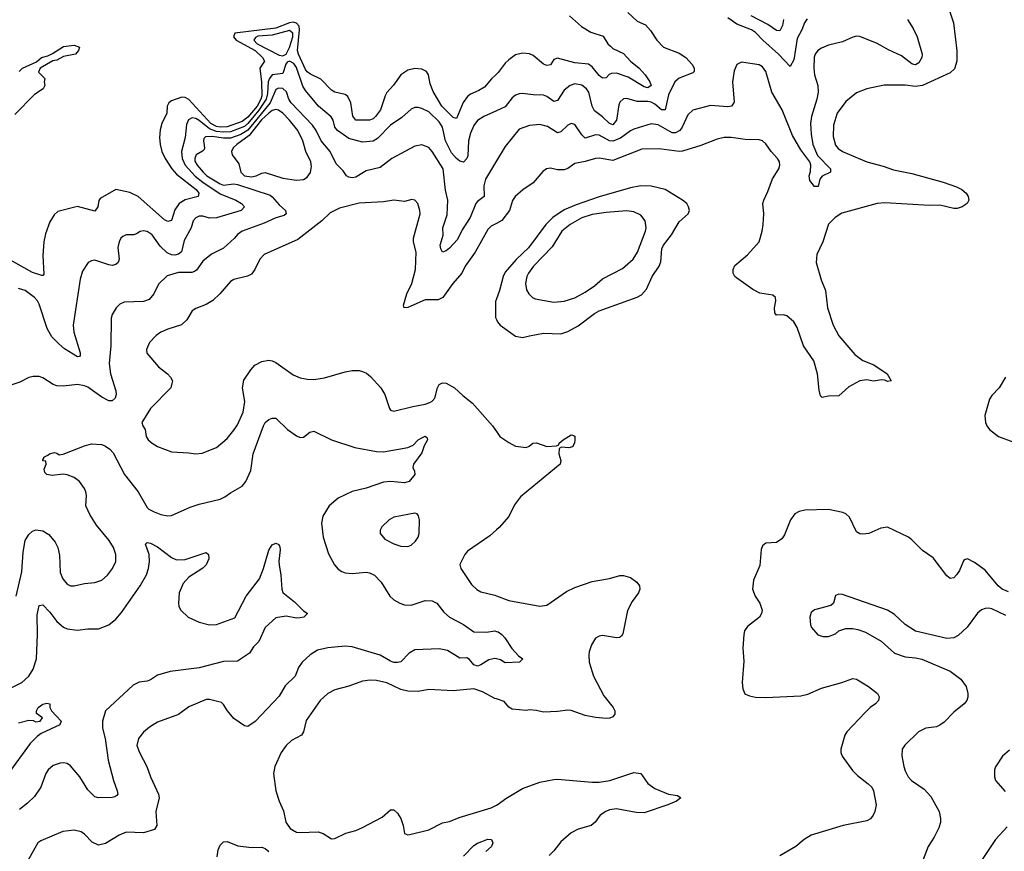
# Model space of a CAD drawing. Header units: inches. Extents: x 1682530 to 1839546, y 640742 to 791647.
# Tile 856 of 923: x 1817257 to 1822921, y 742041 to 746828. Entities that reach past the tile are written whole.
import ezdxf

# ---------------------------------------------------------------- set-up
doc = ezdxf.new("R2010")
doc.units = ezdxf.units.IN
doc.header["$MEASUREMENT"] = 0
doc.layers.add('B8714', color=7, linetype='Continuous')
doc.layers.add('B8724', color=7, linetype='Continuous')

msp = doc.modelspace()

# ---------------------------------------------------------------- linework, layer by layer
at = {"layer": 'B8714', "color": 5}
for points, elevation in [([(1820000, 746514.5), (1819971.4, 746488.6), (1819930, 746440.3), (1819899.2, 746420.8), (1819850, 746399.1), (1819833.6, 746386.4), (1819808.4, 746351.6), (1819770, 746259.1), (1819750, 746264.4), (1819685.4, 746330), (1819634.8, 746414.8), (1819618.6, 746458.6), (1819609.2, 746510), (1819598, 746530), (1819570, 746543.2), (1819530, 746547.6), (1819490, 746537), (1819449.5, 746510), (1819408.2, 746451.8), (1819370, 746409.7), (1819359.4, 746390), (1819333, 746310), (1819304.7, 746270), (1819290, 746257.6), (1819270, 746250.4), (1819190, 746248.9), (1819172.7, 746272.7), (1819163, 746350), (1819145.6, 746385.6), (1819130, 746397.1), (1819070, 746411.1), (1819050, 746422), (1818990, 746486.5), (1818930, 746515.2), (1818910, 746527.9), (1818900.8, 746540.8), (1818860.7, 746630), (1818855.8, 746650), (1818867.5, 746770), (1818865.5, 746790), (1818850, 746809), (1818830, 746813.4), (1818810, 746810.9), (1818730, 746780), (1818494, 746750), (1818488, 746730), (1818502.7, 746710), (1818612.6, 746650), (1818654.3, 746610), (1818665.3, 746590), (1818638.3, 746550), (1818648.4, 746468.4), (1818649.4, 746390), (1818644.7, 746370), (1818622.4, 746330), (1818570, 746267.2), (1818537.7, 746242.3), (1818450, 746212), (1818410, 746209.4), (1818390, 746213.2), (1818357.6, 746230), (1818230, 746369.2), (1818210, 746380.5), (1818190, 746382.4), (1818130, 746360.3), (1818114.6, 746350), (1818106.2, 746330), (1818103.8, 746290), (1818075.2, 746230), (1818065.6, 746194.4), (1818061.5, 746150), (1818064.8, 746110), (1818075.5, 746070), (1818094.8, 746030), (1818132.1, 745970), (1818159.6, 745939.6), (1818272.4, 745850), (1818287.2, 745830), (1818284.6, 745810), (1818210, 745790.4), (1818174.3, 745770), (1818150, 745733.5), (1818130, 745672.6), (1818110, 745665.9), (1818090, 745676.1), (1817939.2, 745810), (1817890, 745832.7), (1817810, 745851.2), (1817720.8, 745799.2), (1817711.8, 745788.2), (1817707, 745750), (1817690, 745726.6), (1817590, 745753.5), (1817476.3, 745723.7), (1817454.7, 745705.3), (1817430, 745663.7), (1817405.2, 745594.8), (1817396.8, 745550), (1817391.3, 745470), (1817396.6, 745363.4), (1817390, 745356.3), (1817383.7, 745356.3), (1817330, 745373.1), (1817170, 745463.7)], 620), ([(1817253.6, 746530), (1817273.3, 746550), (1817354.2, 746585.8), (1817382.4, 746610), (1817419.6, 746620.4), (1817446.2, 746633.9), (1817510, 746674), (1817570, 746682), (1817601, 746670), (1817594.8, 746650), (1817578.8, 746630), (1817510, 746616), (1817470, 746595.6), (1817448.4, 746591.6), (1817374.8, 746550), (1817366, 746526), (1817402, 746490), (1817398, 746470), (1817402, 746450), (1817392, 746430), (1817342.8, 746397.2), (1817230, 746282)], 580), ([(1820000, 746303.6), (1819926.4, 746270), (1819890, 746247.1), (1819870, 746218.9), (1819850, 746175.1), (1819839.4, 746130), (1819834.8, 746045.2), (1819830, 746029.6), (1819810, 746008.6), (1819790, 746013.7), (1819770, 746028.6), (1819741.7, 746061.7), (1819706.6, 746130), (1819688.8, 746208.8), (1819670, 746239.9), (1819610, 746298.3), (1819570, 746317.7), (1819550, 746322.4), (1819530, 746322.7), (1819510, 746313.5), (1819455.5, 746264.5), (1819390, 746220.7), (1819316, 746144), (1819291.1, 746128.9), (1819230, 746124.1), (1819150, 746143.8), (1819084.8, 746190), (1819070.5, 746210), (1819059.5, 746250), (1819048.9, 746268.9), (1818976.5, 746330), (1818901.1, 746421.1), (1818886.4, 746446.4), (1818850, 746553.6), (1818835, 746575), (1818810, 746589.4), (1818796.3, 746583.7), (1818787.9, 746572.1), (1818770, 746519.1), (1818710, 746511), (1818693.3, 746490), (1818686.9, 746470), (1818683.1, 746403.1), (1818674.3, 746370), (1818632.4, 746307.6), (1818570, 746230.2), (1818550, 746212.4), (1818470, 746183.3), (1818430, 746180), (1818390, 746184.6), (1818350, 746200.4), (1818290, 746247.1), (1818270, 746259.4), (1818250, 746264), (1818228.4, 746251.6), (1818216, 746224), (1818208.2, 746150), (1818188.2, 746070), (1818191.7, 746030), (1818209, 745990), (1818267.5, 745927.5), (1818310, 745892), (1818410, 745826.2), (1818500.2, 745790), (1818533.6, 745770), (1818550.3, 745750), (1818530.3, 745730), (1818390, 745687.5), (1818350, 745685.6), (1818310, 745697.7), (1818290, 745698), (1818270, 745688.5), (1818255.2, 745670), (1818243.5, 745630), (1818203.2, 745556.8), (1818188.5, 745491.5), (1818170, 745479), (1818150, 745473.6), (1818130, 745475), (1818105.6, 745485.6), (1818065.3, 745525.3), (1818019.7, 745590), (1817990, 745608.7), (1817967.1, 745612.9), (1817950.3, 745609.8), (1817930, 745594.7), (1817911.1, 745588.9), (1817869.4, 745590.6), (1817850, 745581.1), (1817839.6, 745570), (1817829.2, 745550), (1817822.5, 745517.5), (1817830.2, 745449.8), (1817823.1, 745430), (1817810, 745419.7), (1817790, 745414.2), (1817770, 745416.4), (1817690, 745443.7), (1817670, 745440.9), (1817650.4, 745429.6), (1817619.2, 745380.8), (1817605, 745335.1), (1817565.7, 745070), (1817568.3, 745030), (1817604.4, 744910), (1817605.2, 744894.8), (1817601, 744890), (1817590, 744887.6), (1817514.2, 744934.2), (1817481.5, 744961.5), (1817442.8, 745002.8), (1817415.5, 745050), (1817368.7, 745190), (1817359.3, 745210), (1817341.7, 745230), (1817289.3, 745270), (1817250, 745280.4)], 640), ([(1820000, 746014.9), (1819936.9, 745910), (1819927.6, 745872.4), (1819928.9, 745810), (1819890, 745781.8), (1819880.6, 745770), (1819847.6, 745690), (1819802.3, 745617.7), (1819776.5, 745563.5), (1819730, 745513.7), (1819710, 745496.9), (1819690, 745489.4), (1819679.7, 745510), (1819676.4, 745530), (1819692.3, 745587.7), (1819692, 745630), (1819715.9, 745704.1), (1819720.2, 745790), (1819706.9, 745846.9), (1819692.5, 745970), (1819630, 746069.7), (1819610, 746092.4), (1819570, 746108.2), (1819530, 746100.5), (1819397, 746030), (1819330, 745978.2), (1819250, 745957.8), (1819190, 745920.9), (1819170, 745917.3), (1819150, 745921.3), (1819137, 745930), (1819117.6, 745957.6), (1819077.6, 745997.6), (1819043.4, 746070), (1818991.7, 746130), (1818963.2, 746190), (1818941.4, 746221.4), (1818818.5, 746350), (1818805.4, 746370), (1818792.6, 746412.6), (1818771.2, 746431.2), (1818745.1, 746434.9), (1818730, 746425.9), (1818698.6, 746350), (1818570, 746192), (1818530, 746167.1), (1818470, 746146.7), (1818430, 746147.1), (1818363.8, 746156.2), (1818325.5, 746154.5), (1818316.6, 746143.4), (1818314.7, 746130), (1818321.1, 746090), (1818318.2, 746081.8), (1818309.1, 746070.9), (1818273, 746050), (1818264.9, 746030), (1818265.5, 746014.5), (1818277.3, 745990), (1818312.1, 745950), (1818334.1, 745930), (1818410, 745882.9), (1818430, 745876.2), (1818490, 745883.3), (1818510, 745880.1), (1818697.2, 745817.2), (1818710, 745809.3), (1818750, 745762.3), (1818785.3, 745730), (1818790.3, 745710), (1818778.5, 745701.5), (1818730, 745687.5), (1818663.9, 745656.1), (1818537.3, 745610), (1818510, 745591.6), (1818492.7, 745570), (1818430, 745513.7), (1818361, 745479), (1818310, 745437.7), (1818273.5, 745386.5), (1818262, 745378), (1818247.6, 745372.4), (1818170, 745372.8), (1818106.4, 745353.6), (1818055.1, 745304.9), (1818029.2, 745250), (1818002.3, 745217.7), (1817970, 745206.2), (1817857.4, 745202.6), (1817833.4, 745190), (1817812.7, 745170), (1817789.1, 745130.9), (1817784.2, 745110), (1817780.7, 744950), (1817771.5, 744850), (1817779.2, 744790), (1817811, 744691), (1817812.1, 744670), (1817806.3, 744650), (1817790, 744634.8), (1817770, 744633.6), (1817730, 744655.2), (1817650, 744713.3), (1817630, 744721.6), (1817590, 744728.6), (1817510, 744718.7), (1817470, 744721.6), (1817450, 744727.8), (1817390, 744767.6), (1817370, 744774), (1817335.3, 744775.3), (1817310, 744769.6), (1817257.8, 744742.2), (1817190, 744718.3)], 660), ([(1820000, 745655.9), (1819970, 745638.9), (1819950, 745619.8), (1819877.5, 745490), (1819819.8, 745410), (1819799.6, 745370), (1819749, 745310), (1819691, 745229), (1819665.2, 745214.8), (1819590, 745215.9), (1819490, 745171.1), (1819469, 745169), (1819465.9, 745185.9), (1819484.9, 745250), (1819513.8, 745310), (1819533.8, 745390), (1819538.7, 745490), (1819522.4, 745550), (1819523.2, 745570), (1819560.3, 745710), (1819559.7, 745730), (1819547.3, 745770), (1819530, 745789.5), (1819512.3, 745792.3), (1819470, 745782.4), (1819410, 745789.8), (1819350, 745779.1), (1819210, 745771.2), (1819096, 745744), (1819043.9, 745716.1), (1818994.3, 745670), (1818856.4, 745563.6), (1818664.2, 745475.8), (1818638.5, 745450), (1818609.2, 745390), (1818590, 745363.5), (1818568.3, 745351.7), (1818490, 745332.5), (1818470, 745321.5), (1818409.4, 745250.6), (1818367.5, 745212.5), (1818330, 745188.4), (1818270, 745165.4), (1818250, 745151.5), (1818219.1, 745100.9), (1818188.5, 745071.5), (1818110, 745046), (1818070, 745028.8), (1818042.3, 745010), (1818003.2, 744970), (1817986.9, 744930), (1817989.1, 744909.1), (1818054.9, 744830), (1818107, 744790), (1818124.4, 744770), (1818135.5, 744750), (1818133.2, 744733.2), (1818126.4, 744710), (1818010.2, 744590), (1817960.5, 744510), (1817966, 744490), (1817979.5, 744470), (1817985.7, 744430), (1817997.1, 744410), (1818019.1, 744390), (1818050, 744372.2), (1818130, 744340.3), (1818230, 744335.3), (1818270, 744328.7), (1818307.7, 744332.3), (1818390, 744364.9), (1818450, 744417.6), (1818490, 744464.9), (1818510, 744496.4), (1818542.4, 744570), (1818551.5, 744630), (1818539.4, 744710), (1818546.4, 744753.6), (1818586.9, 744813.1), (1818610, 744839.1), (1818650, 744861.5), (1818690, 744869.2), (1818710, 744865.2), (1818730, 744854.9), (1818830, 744784.6), (1818870, 744767.6), (1818910, 744759), (1818950, 744757.4), (1819010, 744766), (1819130, 744801.5), (1819170, 744809.1), (1819210, 744809.1), (1819230, 744804), (1819252.8, 744792.8), (1819274.7, 744774.7), (1819335.3, 744710), (1819357, 744670), (1819384, 744590), (1819390, 744581), (1819410, 744574), (1819518.2, 744601.8), (1819590, 744614.3), (1819616.1, 744623.9), (1819630, 744632.1), (1819645, 744650), (1819660.2, 744710), (1819670, 744728.8), (1819690, 744738.9), (1819710, 744736.6), (1819758.9, 744710), (1819805.4, 744665.4), (1819861.8, 744621.8), (1819977.6, 744490), (1820000, 744457.1)], 680), ([(1820000, 745221.2), (1819994.3, 745205.7), (1819994.5, 745114.5), (1820000, 745101.6)], 720), ([(1817237.6, 743510), (1817269.8, 743650), (1817276.8, 743763.2), (1817289.7, 743830), (1817310, 743865.5), (1817330, 743884.4), (1817350, 743892.2), (1817390, 743886.7), (1817424.5, 743864.5), (1817461.1, 743821.1), (1817476.1, 743790), (1817486.5, 743746.5), (1817490, 743646.8), (1817506.3, 743610), (1817530, 743579.5), (1817550, 743570.3), (1817570, 743569.1), (1817630, 743582.3), (1817690, 743588.9), (1817730, 743602.6), (1817762, 743630), (1817791.1, 743670), (1817809.7, 743710), (1817811, 743750), (1817796.8, 743790), (1817772, 743830), (1817699.6, 743919.6), (1817660.5, 743980.5), (1817638.5, 744030), (1817641.1, 744090), (1817637.7, 744110), (1817629.7, 744130), (1817600.4, 744170), (1817570, 744193.3), (1817530, 744208.3), (1817507.3, 744212.7), (1817443.7, 744203.7), (1817414, 744210), (1817402.6, 744222.6), (1817398.6, 744241.4), (1817408.7, 744270), (1817407.3, 744287.3), (1817390, 744288.7), (1817390, 744294), (1817396.4, 744303.6), (1817395.3, 744310), (1817419.3, 744320.7), (1817428.7, 744330), (1817456.9, 744336.9), (1817470, 744334), (1817483.6, 744323.6), (1817507.1, 744327.1), (1817630, 744376.2), (1817670, 744386.2), (1817730, 744383.6), (1817750, 744373.4), (1817775.3, 744355.3), (1817794.3, 744334.3), (1817860.7, 744210), (1817939.6, 744110), (1817990, 744020.4), (1818000.4, 744010), (1818030, 743995.2), (1818070, 743980.3), (1818110, 743972.2), (1818130, 743974.4), (1818238.2, 744021.8), (1818290, 744039.6), (1818410.7, 744069.3), (1818438.2, 744081.9), (1818470, 744105.2), (1818537, 744143), (1818558.7, 744170), (1818587.1, 744232.8), (1818601, 744330), (1818659, 744490), (1818670, 744510.2), (1818690, 744526.5), (1818710, 744534), (1818730, 744534.9), (1818797.1, 744470), (1818850, 744432), (1818870, 744424.2), (1818890, 744424.9), (1818926.5, 744453.5), (1818950, 744459.6), (1819050.4, 744410), (1819185.1, 744365.1), (1819310, 744341.8), (1819350, 744341.3), (1819490, 744365.2), (1819520.3, 744379.7), (1819550, 744410.2), (1819570, 744422), (1819590.2, 744430.2), (1819600.7, 744420.7), (1819603.8, 744410), (1819584.3, 744375.7), (1819570, 744335.1), (1819523.1, 744270), (1819518.4, 744250), (1819528, 744230), (1819530.4, 744210), (1819498, 744170), (1819470, 744162.5), (1819390, 744169.1), (1819350, 744166.3), (1819250, 744132.6), (1819170, 744113.4), (1819090, 744075), (1819037.2, 744030), (1819000.2, 743970), (1818993.5, 743930), (1819002.6, 743850), (1819033.4, 743753.4), (1819067.2, 743690), (1819090, 743665.3), (1819111.2, 743651.2), (1819130, 743644.4), (1819170, 743640.7), (1819250, 743647.8), (1819270, 743643.8), (1819298.3, 743630), (1819336.1, 743590), (1819386, 743510), (1819409.1, 743489.1), (1819444, 743470), (1819470, 743460.9), (1819510, 743458.3), (1819590, 743484.6), (1819630, 743483.7), (1819655.8, 743470), (1819697.9, 743417.9), (1819728.7, 743388.7), (1819810, 743347.9), (1819870, 743305.5), (1819942.8, 743302.8), (1819990, 743310.3), (1820000, 743307.6)], 660), ([(1820000, 743891.1), (1819961.9, 743858.1), (1819832.4, 743770), (1819817.1, 743750), (1819788.3, 743691.7), (1819795.5, 743670), (1819856.5, 743576.5), (1819887.5, 743547.5), (1819910, 743534.6), (1819990, 743516.1), (1820000, 743512.3)], 680), ([(1817190, 742973.8), (1817270, 743014), (1817310, 743048.9), (1817335.3, 743090), (1817354.8, 743150), (1817359.5, 743290), (1817357.6, 743402.4), (1817370, 743456.4), (1817390, 743460.3), (1817430, 743417.4), (1817470, 743363.7), (1817510, 743331.8), (1817530, 743322.3), (1817590, 743314.3), (1817650, 743321.7), (1817710, 743322.4), (1817770, 743345.8), (1817810, 743378.5), (1817843.3, 743416.7), (1817949.8, 743570), (1817986.3, 743633.7), (1817998.8, 743670), (1818004.8, 743710), (1818001.4, 743750), (1817981.6, 743810), (1817990, 743818.4), (1818010, 743815.8), (1818050, 743794.2), (1818130, 743731.7), (1818159, 743719), (1818210, 743720.3), (1818330, 743762), (1818344, 743750), (1818344.9, 743724.9), (1818330, 743689.6), (1818310, 743671.6), (1818230, 743618.5), (1818197.3, 743582.7), (1818174.4, 743530), (1818170.2, 743470.2), (1818173.1, 743450), (1818183.7, 743430), (1818226.4, 743390), (1818290, 743359.7), (1818350, 743345.2), (1818390, 743347.5), (1818494.2, 743385.8), (1818560.2, 743510), (1818636.8, 743610), (1818659.7, 743670), (1818690, 743774.8), (1818710, 743806), (1818730, 743814.8), (1818747.1, 743807.1), (1818754.6, 743794.6), (1818756.4, 743776.4), (1818748.6, 743711.4), (1818750.3, 743690), (1818760.3, 743630), (1818765.7, 743550), (1818771.7, 743531.7), (1818838.3, 743478.3), (1818890, 743424.7), (1818910, 743411.3), (1818910, 743408), (1818892, 743390), (1818870, 743384.7), (1818850, 743384.4), (1818790, 743395.8), (1818730, 743386.3), (1818670.2, 743329.8), (1818632.8, 743250), (1818602.2, 743217.8), (1818578.6, 743181.4), (1818510, 743136.4), (1818430, 743133.6), (1818290, 743097.7), (1818123.4, 743076.6), (1818050, 743055.6), (1818010, 743028.2), (1817990, 743020.5), (1817944.9, 743015.1), (1817910, 742997.6), (1817750.3, 742850), (1817732.9, 742790), (1817733.4, 742750), (1817748.2, 742690), (1817766.7, 742566.7), (1817796.2, 742450), (1817817.8, 742390), (1817821.3, 742370), (1817816.5, 742363.5), (1817805.3, 742354.8), (1817789.1, 742350.9), (1817710, 742349.7), (1817690, 742355.4), (1817650, 742394.7), (1817603.1, 742470), (1817550, 742533.3), (1817530, 742546.3), (1817510, 742551.2), (1817490, 742549.7), (1817450, 742535.8), (1817420.4, 742510), (1817406.7, 742490), (1817379.5, 742410), (1817342.2, 742357.8), (1817302, 742318), (1817257.1, 742282.9)], 640), ([(1820000, 743149.1), (1819990, 743151.8), (1819956.5, 743143.5), (1819910, 743114.7), (1819890, 743107.3), (1819870, 743115.8), (1819844.7, 743144.7), (1819830, 743154.3), (1819790, 743153.1), (1819717.8, 743197.8), (1819670, 743207.8), (1819530, 743200.4), (1819498, 743182), (1819450, 743132.8), (1819430, 743127.4), (1819410, 743128.5), (1819390, 743135.9), (1819330, 743171.4), (1819170, 743219.2), (1819130, 743221.5), (1819030, 743212.3), (1818970, 743199.7), (1818927.4, 743172.6), (1818882.4, 743130), (1818860.7, 743099.3), (1818842, 743050), (1818785.2, 742994.8), (1818750, 742935.1), (1818612.1, 742788), (1818570, 742759.6), (1818550, 742763.6), (1818490, 742805.1), (1818453.1, 742850), (1818430, 742887.3), (1818417.6, 742897.6), (1818350, 742915.8), (1818330, 742915.4), (1818230, 742872.6), (1818170, 742828.4), (1818050, 742784.4), (1818003.4, 742756.6), (1817970, 742727.8), (1817940.9, 742690), (1817931.5, 742650), (1817946.5, 742610), (1817989.2, 742530), (1818009.3, 742469.3), (1818056, 742370), (1818059.6, 742350), (1818039.7, 742270), (1818045.5, 742190), (1818032.6, 742167.4), (1817970, 742147.9), (1817869.2, 742150.8), (1817830, 742135.4), (1817750, 742087.3), (1817710, 742077.4), (1817673.9, 742093.9), (1817630, 742139.7), (1817610, 742154), (1817570, 742164), (1817505.1, 742154.9), (1817378.2, 742101.8), (1817361.3, 742090), (1817283.7, 741950)], 660), ([(1820000, 742918.5), (1819990, 742922), (1819918.8, 742958.8), (1819870, 742976.3), (1819750, 742964.8), (1819610, 742973.6), (1819550, 742961.5), (1819490, 742963.1), (1819450, 742972.5), (1819370, 743011.3), (1819310, 743025.5), (1819273, 743027), (1819230, 743020.8), (1819150, 742991.9), (1819070, 742970.9), (1819030, 742949.8), (1818986.3, 742910), (1818905.3, 742794.7), (1818889, 742730), (1818878, 742710), (1818821.1, 742678.9), (1818790, 742649.7), (1818760.8, 742610), (1818724, 742530), (1818716.9, 742490), (1818730.2, 742390.2), (1818750, 742331), (1818775.4, 742275.4), (1818788.8, 742210), (1818813.7, 742173.7), (1818850, 742152), (1818870, 742148.9), (1818974.5, 742154.5), (1819003.6, 742143.6), (1819050, 742113), (1819070, 742114.4), (1819134, 742146), (1819190, 742161.2), (1819230, 742178.6), (1819342.3, 742237.7), (1819390, 742279.5), (1819410, 742280.3), (1819430, 742261.3), (1819449, 742230), (1819462.6, 742190), (1819470, 742144.7), (1819490, 742136.3), (1819510, 742139.3), (1819610, 742164.9), (1819690, 742205.3), (1819730, 742213.4), (1819784.5, 742235.5), (1819970, 742292.5), (1820000, 742307.4)], 680), ([(1817250, 742781.3), (1817310, 742797.3), (1817335.3, 742795.3), (1817350, 742786.8), (1817375.3, 742790), (1817388, 742810), (1817354.6, 742834.6), (1817353.2, 742850), (1817362.9, 742870), (1817390, 742887.7), (1817413.7, 742893.7), (1817430, 742891.3), (1817430.8, 742870), (1817441, 742850), (1817496, 742790), (1817487.3, 742770), (1817380.5, 742719.5), (1817357, 742703), (1817318.3, 742661.7), (1817190, 742484.8)], 620), ([(1818392.4, 742010), (1818398.9, 742050), (1818410, 742077.3), (1818430, 742095.5), (1818450, 742098), (1818512.4, 742072.4), (1818590, 742063.1), (1818650, 742065.4), (1818670, 742056.9), (1818690, 742040.2)], 660), ([(1819810, 742014), (1819870, 742074.4), (1819890, 742088), (1819950, 742110.6), (1819971.3, 742110), (1819978.8, 742090), (1819970.7, 742070), (1819939.3, 742040.7)], 660)]:
    msp.add_lwpolyline(points, dxfattribs=dict(at, elevation=elevation))
for points, elevation in [([(1818810, 746766.7), (1818710, 746739.5), (1818627.2, 746732.8), (1818613.8, 746726.2), (1818603.2, 746710), (1818622.6, 746690), (1818750, 746624.1), (1818770, 746619.9), (1818790, 746628.9), (1818810, 746667.1), (1818829, 746730), (1818828.7, 746750)], 640), ([(1818730, 746311.3), (1818710, 746304.7), (1818690, 746290.4), (1818649.1, 746250.9), (1818578.1, 746161.9), (1818506.9, 746110), (1818485.5, 746090), (1818475.5, 746070), (1818479.2, 746050), (1818517.5, 745997.5), (1818530.1, 745950), (1818550, 745929.4), (1818590, 745923.3), (1818617.2, 745930), (1818650, 745945.4), (1818670, 745948.3), (1818770, 745915), (1818850, 745903.5), (1818890, 745909), (1818910, 745921.1), (1818930.5, 745949.5), (1818936.2, 745983.8), (1818932.5, 746010), (1818903.2, 746070), (1818885.5, 746130), (1818857.1, 746190), (1818808.9, 746250), (1818770, 746289.4), (1818746.5, 746306.5)], 680), ([(1819530, 743987), (1819410, 743965.6), (1819382, 743950), (1819340.7, 743910), (1819330.7, 743890), (1819330.8, 743870), (1819358, 743838), (1819410, 743810.5), (1819450, 743798.4), (1819490, 743795.5), (1819510, 743803), (1819533.7, 743826.3), (1819549.7, 743850.3), (1819555.4, 743870), (1819556.9, 743950), (1819551.7, 743971.7), (1819543.2, 743983.2)], 680)]:
    msp.add_lwpolyline(points, close=True, dxfattribs=dict(at, elevation=elevation))
at = {"layer": 'B8724', "color": 5}
for points, elevation in [([(1822602.6, 746890), (1822628.4, 746810), (1822648.3, 746648.3), (1822648.3, 746590), (1822634.6, 746545.4), (1822610, 746522.4), (1822450, 746449.1), (1822410, 746444.5), (1822350, 746451.9), (1822230, 746450.8), (1822130, 746430.7), (1822070, 746407.6), (1822010, 746356.4), (1821960.2, 746290), (1821939.2, 746220.8), (1821936.3, 746156.3), (1821950, 746106.5), (1821966.1, 746086.1), (1821990, 746070.2), (1822130.7, 746010), (1822225.1, 745985.1), (1822283.3, 745963.4), (1822390, 745942.9), (1822570, 745893.4), (1822645.9, 745865.9), (1822677.3, 745850), (1822700.7, 745830), (1822713.4, 745810), (1822716.3, 745790), (1822707.3, 745770), (1822679.1, 745750), (1822650, 745741.4), (1822630, 745741.4), (1822550, 745760.2), (1822490, 745758.1), (1822233.8, 745773.8), (1822190, 745769.9), (1821986.4, 745713.6), (1821947.2, 745690), (1821908.8, 745651.2), (1821876.5, 745550), (1821843.3, 745476.6), (1821838.6, 745430), (1821867.1, 745330), (1821891.6, 745270), (1821904.8, 745170), (1821936.3, 745070), (1821968.8, 745008.8), (1822061.3, 744901.3), (1822106.8, 744866.8), (1822170, 744842.2), (1822246.4, 744790), (1822270.2, 744750), (1822250, 744745.6), (1822233.3, 744753.3), (1822214.5, 744754.5), (1822167.9, 744747.9), (1822130, 744755.1), (1822090, 744749.2), (1822025.8, 744714.2), (1821970, 744662.7), (1821910, 744662), (1821872.9, 744652.9), (1821863.3, 744663.3), (1821855.4, 744695.4), (1821846.4, 744790), (1821824.7, 744864.7), (1821765.3, 744950), (1821730, 745056.9), (1821710.7, 745090), (1821670, 745123.2), (1821650, 745129.8), (1821610, 745128.2), (1821600.8, 745140.8), (1821598.8, 745170), (1821607.1, 745210), (1821604.2, 745230), (1821590, 745242), (1821514.8, 745254.8), (1821474.9, 745274.9), (1821381.4, 745341.4), (1821371.6, 745350), (1821361.3, 745370), (1821361.3, 745390), (1821370, 745412.4), (1821444.6, 745475.4), (1821510, 745550.4), (1821528.2, 745610), (1821533.8, 745650), (1821536.8, 745710), (1821532.7, 745770), (1821536.8, 745790), (1821561.4, 745838.6), (1821587.8, 745912.2), (1821623.8, 745970), (1821629.8, 745990), (1821627.4, 746010), (1821616.4, 746030), (1821579.1, 746070), (1821550, 746114.5), (1821530, 746131.6), (1821510, 746136.3), (1821430, 746138.7), (1821350, 746150.8), (1821310, 746149.8), (1821270, 746141.1), (1821175.5, 746104.5), (1821070, 746071.3), (1821050, 746069.9), (1820934.8, 746085.2), (1820836.9, 746083.1), (1820670, 746018.5), (1820590, 746031.2), (1820570, 746029.9), (1820510, 746011.2), (1820450, 746000.3), (1820410, 745970.8), (1820390, 745963.9), (1820350, 745963.9), (1820310, 745973.6), (1820288.2, 745970), (1820266.4, 745953.6), (1820211.5, 745890), (1820151.7, 745848.3), (1820106.9, 745810), (1820092.2, 745787.8), (1820074, 745730), (1820030, 745672.8), (1820000, 745655.9)], 680), ([(1820754.9, 746870), (1820810, 746820.3), (1820857.6, 746797.6), (1820886.1, 746766.1), (1820922, 746710), (1820960.4, 746670), (1821050, 746635.8), (1821090, 746610.2), (1821126.3, 746570), (1821136.1, 746550), (1821137, 746530), (1821130, 746522.4), (1821050, 746492.3), (1821025.8, 746470), (1820990, 746395.4), (1820970, 746309.8), (1820950, 746309.9), (1820910, 746342.7), (1820890, 746352.8), (1820870, 746357.4), (1820810, 746357.7), (1820750, 746374.6), (1820730, 746372.7), (1820710, 746353.5), (1820702.8, 746337.2), (1820689.5, 746250.5), (1820670, 746223.7), (1820650, 746229.9), (1820610, 746269.1), (1820563.6, 746303.6), (1820550.6, 746330), (1820531.7, 746410), (1820518, 746430), (1820490, 746451.8), (1820450, 746458.2), (1820424.4, 746450), (1820390, 746422), (1820350, 746363.1), (1820330, 746357.8), (1820290, 746386.8), (1820270, 746394.5), (1820210, 746395.9), (1820150, 746404.1), (1820130, 746401.4), (1820110, 746394.2), (1820090, 746378.7), (1820050, 746326.4), (1820000, 746303.6)], 640), ([(1820419.6, 746850), (1820488, 746788), (1820543.5, 746756.5), (1820613.5, 746733.5), (1820639.7, 746690), (1820654.8, 746674.8), (1820670, 746662.9), (1820730, 746633.7), (1820770, 746590.1), (1820820.1, 746550), (1820855.7, 746510), (1820882.2, 746470), (1820888.8, 746450), (1820870, 746436.4), (1820850, 746442.5), (1820756.7, 746496.7), (1820690, 746521.1), (1820661, 746519), (1820647.7, 746512.3), (1820630, 746494.2), (1820610, 746491.6), (1820590, 746507.5), (1820550, 746556.3), (1820530, 746571.5), (1820450, 746579.9), (1820350, 746606.5), (1820330, 746598.7), (1820310, 746568.7), (1820290, 746564.2), (1820270, 746572), (1820210, 746621.5), (1820190, 746630.9), (1820150, 746636.1), (1820110, 746625.1), (1820070, 746596.8), (1820050, 746577.2), (1820010, 746523.5), (1820000, 746514.5)], 620), ([(1822363.6, 746830), (1822397.3, 746777.3), (1822419.7, 746730), (1822448.3, 746630), (1822446.4, 746610), (1822430, 746579), (1822410, 746567.5), (1822399.6, 746570), (1822390, 746573.2), (1822330, 746620.8), (1822254.9, 746654.9), (1822190, 746691.9), (1822090, 746731.1), (1822070, 746732.8), (1822050, 746727.8), (1821990, 746699.8), (1821910, 746681.3), (1821870, 746664.7), (1821847.4, 746650), (1821832.9, 746630), (1821827.4, 746612.6), (1821824.5, 746550), (1821829.4, 746510), (1821848.8, 746450), (1821850.2, 746410.2), (1821842.9, 746370), (1821811.2, 746270), (1821807, 746230), (1821809.6, 746169.7), (1821820.4, 746110), (1821845.9, 746045.9), (1821920.5, 745970), (1821922, 745958), (1821922, 745950), (1821872.7, 745927.3), (1821860.7, 745910), (1821850, 745868.7), (1821830, 745868.7), (1821802.5, 745902.5), (1821798.4, 745930), (1821805.6, 745954.4), (1821808.1, 745990), (1821802.2, 746010), (1821750, 746078.6), (1821702.3, 746162.3), (1821643.7, 746310), (1821583.5, 746410), (1821548.3, 746530), (1821530, 746556.3), (1821510, 746568.2), (1821410, 746584.5), (1821382, 746570), (1821367.2, 746532.8), (1821358.3, 746470), (1821366.7, 746353.3), (1821352.4, 746330), (1821330, 746326.2), (1821230, 746333.7), (1821130, 746306.9), (1821100, 746280), (1821068.8, 746210), (1821055, 746190), (1821030, 746176.1), (1821010, 746177.3), (1820930, 746222.7), (1820890, 746228.4), (1820790, 746198), (1820770, 746188.5), (1820713.1, 746146.9), (1820669.4, 746129.4), (1820650, 746130.4), (1820590, 746163.6), (1820570, 746164.8), (1820510, 746146.6), (1820490, 746165.1), (1820450, 746224.2), (1820430, 746229.8), (1820410, 746220.8), (1820370, 746183.5), (1820350, 746176.4), (1820292.7, 746212.7), (1820250, 746224.5), (1820190, 746218.4), (1820130, 746197.7), (1820050, 746098), (1820000, 746014.9)], 660), ([(1821786.1, 746833.9), (1821771.3, 746810), (1821756.8, 746770), (1821730, 746719.1), (1821710, 746596.2), (1821690, 746558.4), (1821622.9, 746630), (1821531.6, 746710), (1821490, 746755.3), (1821466.2, 746770), (1821382.3, 746802.3), (1821330, 746838)], 640), ([(1821650.8, 746830), (1821645.5, 746794.5), (1821630, 746763.5), (1821610, 746766), (1821561.1, 746801.1), (1821464.5, 746850)], 620), ([(1820000, 745101.6), (1820004.9, 745090), (1820021.1, 745070), (1820110, 745007.2), (1820150, 744999), (1820190, 745008.2), (1820270, 745023.5), (1820370, 745020.2), (1820410, 745033), (1820470, 745066.4), (1820563, 745137), (1820590, 745152.6), (1820810, 745231.6), (1820834.7, 745245.3), (1820862, 745278), (1820895.4, 745350), (1820935.4, 745410), (1820944.7, 745435.3), (1820951.9, 745510), (1820960.6, 745530), (1821006.6, 745590), (1821050, 745663.7), (1821102, 745710), (1821109.5, 745730), (1821105.1, 745750), (1821094, 745770), (1821069.8, 745789.8), (1820969.6, 745850), (1820889.3, 745869.3), (1820830, 745871.1), (1820770, 745860.9), (1820590, 745808.5), (1820457.4, 745762.6), (1820390, 745733.6), (1820323.3, 745690), (1820283.9, 745650), (1820184.8, 745515.2), (1820112.2, 745447.8), (1820050, 745374.2), (1820037.7, 745350), (1820018, 745270), (1820000, 745221.2)], 720), ([(1822927.3, 744770), (1822891.7, 744708.3), (1822850, 744664.5), (1822836.3, 744643.7), (1822808.8, 744550), (1822812.4, 744510), (1822820.5, 744490), (1822836.3, 744470), (1822887.7, 744430), (1822970, 744399.1)], 720), ([(1820000, 744457.1), (1820018.4, 744430), (1820070, 744394), (1820110, 744374), (1820170, 744366), (1820187.2, 744372.8), (1820209.7, 744390.3), (1820230, 744392.2), (1820290, 744372.4), (1820345.6, 744374.4), (1820358.6, 744381.4), (1820361.2, 744390), (1820382.7, 744410), (1820430, 744439.1), (1820437.5, 744437.5), (1820450.5, 744430.5), (1820450.6, 744410.6), (1820447.7, 744390), (1820436.3, 744370), (1820415.8, 744364.2), (1820373.2, 744366.8), (1820360.4, 744359.6), (1820358.9, 744330), (1820370.3, 744290), (1820366.7, 744270), (1820137.8, 744082.2), (1820104.1, 744035.9), (1820070, 743968), (1820015.5, 743904.5), (1820000, 743891.1)], 680), ([(1822945.6, 743534.4), (1822909.6, 743549.6), (1822885, 743570), (1822810, 743660.3), (1822750, 743703.5), (1822710, 743724.5), (1822690, 743719.3), (1822686, 743714), (1822662.4, 743657.6), (1822646.8, 743633.2), (1822630, 743616.2), (1822610, 743612), (1822590, 743627.3), (1822512, 743730), (1822450, 743772), (1822390, 743835.1), (1822370, 743849.6), (1822250, 743907), (1822210, 743902.4), (1822141, 743870), (1822106.9, 743866.9), (1822089.7, 743869.7), (1822070, 743880.9), (1822030, 743965.1), (1822010, 743984), (1821992, 743992), (1821910, 744008.7), (1821774.3, 744005.7), (1821741.8, 743998.2), (1821716.7, 743983.3), (1821690.2, 743949.8), (1821656.9, 743863.1), (1821640.6, 743839.4), (1821610, 743819.6), (1821550, 743816), (1821530, 743799), (1821521.7, 743778.3), (1821514.3, 743685.7), (1821478.6, 743601.5), (1821473.4, 743550), (1821488.7, 743510), (1821514.9, 743470), (1821527.6, 743430), (1821524.6, 743410), (1821513.4, 743390), (1821444, 743336), (1821427, 743310), (1821422, 743290), (1821417.8, 743210), (1821423.4, 743136.6), (1821413.5, 743013.5), (1821416.1, 742976.1), (1821428.8, 742948.8), (1821455.8, 742935.8), (1821490, 742928.9), (1821550, 742926.7), (1821750, 742936.5), (1821790, 742945.4), (1821870, 742980.2), (1821987.2, 743012.7), (1822050, 743037.1), (1822070, 743032.4), (1822139.1, 742990), (1822190.8, 742950), (1822201, 742930), (1822198, 742910), (1822181, 742890), (1822150, 742869.4), (1822120, 742840), (1822014.7, 742730), (1822004.2, 742710), (1821980.3, 742630), (1821980.9, 742610), (1821988.9, 742590), (1822047.3, 742507.3), (1822077, 742477), (1822138.7, 742430), (1822158, 742410), (1822168.8, 742390), (1822184.2, 742310), (1822177, 742270), (1822167.2, 742250), (1822151.2, 742228.8), (1822130, 742217.3), (1821994.8, 742190), (1821810, 742133.8), (1821770.1, 742109.9), (1821722.6, 742070), (1821630, 742015.4)], 720), ([(1820000, 743512.3), (1820070, 743485.2), (1820250, 743452), (1820290, 743458), (1820402.6, 743537.4), (1820450, 743560.8), (1820550, 743593.6), (1820650, 743611.2), (1820710, 743629.2), (1820730, 743629.3), (1820770, 743617.5), (1820807.9, 743590), (1820821.8, 743570), (1820824.7, 743550), (1820817.3, 743530), (1820780.7, 743479.3), (1820752.7, 743427.3), (1820726.6, 743293.4), (1820719.4, 743280.6), (1820707.8, 743272.3), (1820690.2, 743269.8), (1820610, 743283.1), (1820590, 743280.4), (1820570, 743268), (1820557.3, 743250), (1820546, 743230), (1820533.8, 743190), (1820530.2, 743170), (1820532.8, 743130), (1820557.3, 743050), (1820617.1, 742937.1), (1820671.9, 742870), (1820679.7, 742850), (1820680.2, 742830), (1820670, 742814.7), (1820652.5, 742807.5), (1820633.6, 742806.4), (1820568.6, 742811.4), (1820510, 742822.8), (1820430, 742851.4), (1820410, 742854.6), (1820350, 742845.8), (1820270, 742842.2), (1820230, 742852.8), (1820190, 742855), (1820170, 742851.6), (1820090, 742859.8), (1820071.6, 742871.6), (1820043.3, 742903.3), (1820000, 742918.5)], 680), ([(1822930, 743399.2), (1822850, 743436.4), (1822830, 743441.1), (1822810, 743438.9), (1822790, 743431.2), (1822767.3, 743412.7), (1822707.5, 743332.5), (1822655.6, 743284.4), (1822630, 743271), (1822590, 743266.6), (1822410, 743309.4), (1822350, 743346.6), (1822290, 743403.7), (1822250, 743429.4), (1821990, 743519.3), (1821970, 743521.2), (1821950, 743514), (1821938, 743470), (1821922.8, 743457.2), (1821830, 743432.3), (1821810, 743415.3), (1821803, 743390), (1821805.8, 743345.8), (1821811, 743330), (1821848.1, 743288.1), (1821877.5, 743277.5), (1821910, 743278), (1821950, 743294), (1821970, 743310.7), (1822010, 743324.9), (1822050, 743324.4), (1822078, 743318), (1822122, 743302), (1822211.8, 743251.8), (1822290, 743181.6), (1822350, 743160.4), (1822410, 743155.5), (1822447, 743147), (1822610, 743078.4), (1822671.4, 743031.4), (1822702, 742990), (1822712, 742950), (1822710.4, 742929.6), (1822705.5, 742910), (1822690.7, 742890), (1822630, 742842.9), (1822574.6, 742785.4), (1822550, 742766.9), (1822530, 742758.3), (1822470, 742749.6), (1822426.8, 742730), (1822348.3, 742651.7), (1822334, 742630), (1822330.7, 742590.7), (1822342.8, 742530), (1822350, 742504.7), (1822368, 742470), (1822387.7, 742450), (1822459.1, 742399.1), (1822497.7, 742357.7), (1822545.7, 742270), (1822553.7, 742230), (1822553.1, 742206.9), (1822544, 742176), (1822517.2, 742122.8), (1822483.2, 742070), (1822440.6, 741959.4)], 740), ([(1820000, 743307.6), (1820010, 743304.9), (1820030.5, 743290), (1820047.7, 743270), (1820088.1, 743208.1), (1820126.8, 743166.8), (1820151, 743149), (1820132, 743130), (1820050, 743125.6), (1820023, 743143), (1820000, 743149.1)], 660), ([(1822950, 742623.7), (1822910.8, 742590), (1822870, 742528), (1822864, 742510), (1822864, 742470), (1822870.7, 742450), (1822925.3, 742385.3)], 760), ([(1820000, 742307.4), (1820010, 742312.4), (1820054.2, 742345.8), (1820150, 742403.5), (1820250, 742438.6), (1820330, 742455.5), (1820350, 742455.9), (1820550, 742438.6), (1820590, 742439.8), (1820651.8, 742448.2), (1820790, 742494.3), (1820830.6, 742490), (1820871.4, 742431.4), (1820910, 742402.4), (1820990, 742370.4), (1821042, 742362), (1821061, 742350), (1821034.8, 742330), (1820986, 742310), (1820850, 742263.8), (1820804.2, 742264.2), (1820690, 742286.3), (1820650, 742280.2), (1820628.9, 742271.1), (1820596.9, 742250), (1820567.3, 742210), (1820544.6, 742190), (1820470, 742168.6), (1820430, 742147.7), (1820370, 742096.5), (1820330, 742044.9), (1820302.3, 742017.7)], 680), ([(1822937.6, 742182.4), (1822870, 742109.4), (1822773.8, 741966.2)], 760)]:
    msp.add_lwpolyline(points, dxfattribs=dict(at, elevation=elevation))
at = {"layer": 'B8724', "color": 5, "elevation": 740}
msp.add_lwpolyline([(1820750, 745727.2), (1820630, 745717.7), (1820550, 745705.9), (1820490, 745687.9), (1820423.5, 745650), (1820375.9, 745610), (1820319.6, 745520.4), (1820212.8, 745410), (1820184.7, 745370), (1820173.8, 745350), (1820167.2, 745310), (1820173.1, 745273.1), (1820185.7, 745250), (1820206.4, 745230), (1820222.1, 745222.1), (1820330, 745201.5), (1820390, 745208.6), (1820450, 745227.8), (1820510, 745259), (1820563.7, 745296.3), (1820610, 745336.3), (1820724, 745396), (1820785.3, 745450), (1820811.4, 745490), (1820857.8, 745610), (1820860.7, 745630), (1820855, 745670), (1820830, 745703.5), (1820790, 745721.8)], close=True, dxfattribs=at)

doc.saveas('drawing.dxf')
